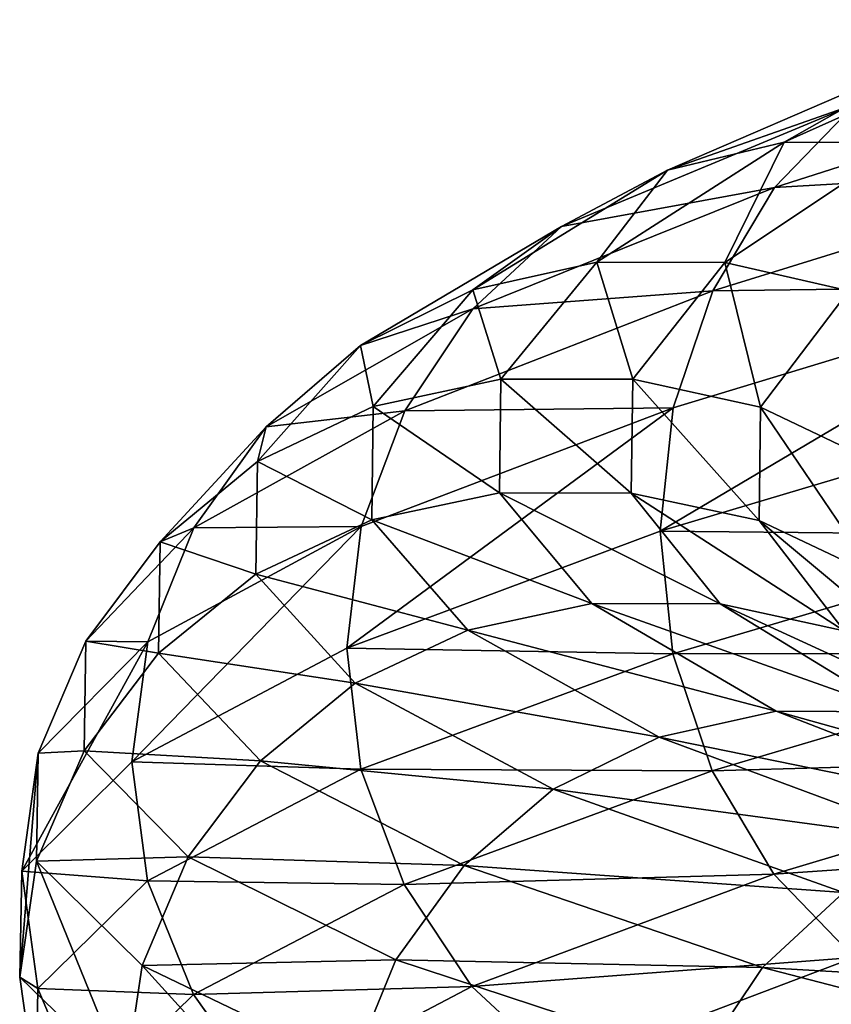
# Model space of a CAD drawing. Header units: metres. Extents: x -80 to 80, y -455 to 95.
# Tile 279 of 656: x -19 to -15, y -195 to -190. Entities that reach past the tile are written whole.
import ezdxf

# ---------------------------------------------------------------- set-up
doc = ezdxf.new("R2010")
doc.units = ezdxf.units.M
doc.layers.add('solid_501010_k_02', color=7, linetype='CONTINUOUS')

msp = doc.modelspace()

# ---------------------------------------------------------------- linework, layer by layer
at = {"layer": 'solid_501010_k_02'}
for points in [[(-13.715727, -189.805557, 1151.388794), (-15.090864, -190.421814, 1148.945923), (-14.249498, -189.945557, 1151.752563)], [(-14.485267, -190.4245, 1148.67041), (-15.090864, -190.421814, 1148.945923), (-13.715727, -189.805557, 1151.388794)], [(-14.249498, -189.945557, 1151.752563), (-15.678151, -190.561768, 1149.213989), (-14.733078, -190.230713, 1152.083252)], [(-15.090864, -190.421814, 1148.945923), (-15.678151, -190.561768, 1149.213989), (-14.249498, -189.945557, 1151.752563)], [(-13.186983, -190.026382, 1154.765015), (-15.139109, -190.649139, 1152.361816), (-13.457718, -190.551605, 1155.029419)], [(-14.733078, -190.230713, 1152.083252), (-15.139109, -190.649139, 1152.361816), (-13.186983, -190.026382, 1154.765015)], [(-14.733078, -190.230713, 1152.083252), (-16.210215, -190.844803, 1149.45752), (-15.139109, -190.649139, 1152.361816)], [(-15.678151, -190.561768, 1149.213989), (-16.210215, -190.844803, 1149.45752), (-14.733078, -190.230713, 1152.083252)], [(-15.090864, -190.421814, 1148.945923), (-16.032257, -191.024872, 1146.303467), (-15.678151, -190.561768, 1149.213989)], [(-15.388882, -191.026321, 1146.134277), (-16.032257, -191.024872, 1146.303467), (-15.090864, -190.421814, 1148.945923)], [(-14.485267, -190.4245, 1148.67041), (-15.388882, -191.026321, 1146.134277), (-15.090864, -190.421814, 1148.945923)], [(-14.76539, -191.168121, 1145.970703), (-15.388882, -191.026321, 1146.134277), (-14.485267, -190.4245, 1148.67041)], [(-13.457718, -190.551605, 1155.029419), (-15.449922, -191.169327, 1152.575195), (-13.630856, -191.14621, 1155.19873)], [(-15.139109, -190.649139, 1152.361816), (-15.449922, -191.169327, 1152.575195), (-13.457718, -190.551605, 1155.029419)], [(-15.678151, -190.561768, 1149.213989), (-16.656181, -191.164124, 1146.468262), (-16.210215, -190.844803, 1149.45752)], [(-16.032257, -191.024872, 1146.303467), (-16.656181, -191.164124, 1146.468262), (-15.678151, -190.561768, 1149.213989)], [(-15.139109, -190.649139, 1152.361816), (-16.656954, -191.258987, 1149.662354), (-15.449922, -191.169327, 1152.575195)], [(-16.210215, -190.844803, 1149.45752), (-16.656954, -191.258987, 1149.662354), (-15.139109, -190.649139, 1152.361816)], [(-16.210215, -190.844803, 1149.45752), (-17.221436, -191.44426, 1146.617676), (-16.656954, -191.258987, 1149.662354)], [(-16.656181, -191.164124, 1146.468262), (-17.221436, -191.44426, 1146.617676), (-16.210215, -190.844803, 1149.45752)], [(-16.032257, -191.024872, 1146.303467), (-16.515244, -191.612915, 1143.539063), (-16.656181, -191.164124, 1146.468262)], [(-15.852487, -191.613754, 1143.480713), (-16.515244, -191.612915, 1143.539063), (-16.032257, -191.024872, 1146.303467)], [(-15.388882, -191.026321, 1146.134277), (-15.852487, -191.613754, 1143.480713), (-16.032257, -191.024872, 1146.303467)], [(-15.210212, -191.753189, 1143.424316), (-15.852487, -191.613754, 1143.480713), (-15.388882, -191.026321, 1146.134277)], [(-14.76539, -191.168121, 1145.970703), (-15.210212, -191.753189, 1143.424316), (-15.388882, -191.026321, 1146.134277)], [(-13.630856, -191.14621, 1155.19873), (-15.714123, -192.377716, 1152.764648), (-13.683897, -191.772903, 1155.266602)], [(-13.630856, -191.14621, 1155.19873), (-15.648689, -191.757553, 1152.711182), (-15.714123, -192.377716, 1152.764648)], [(-15.449922, -191.169327, 1152.575195), (-15.648689, -191.757553, 1152.711182), (-13.630856, -191.14621, 1155.19873)], [(-16.656181, -191.164124, 1146.468262), (-17.157965, -191.750809, 1143.595703), (-17.221436, -191.44426, 1146.617676)], [(-16.515244, -191.612915, 1143.539063), (-17.157965, -191.750809, 1143.595703), (-16.656181, -191.164124, 1146.468262)], [(-15.449922, -191.169327, 1152.575195), (-16.998928, -191.773087, 1149.818726), (-15.648689, -191.757553, 1152.711182)], [(-16.656954, -191.258987, 1149.662354), (-16.998928, -191.773087, 1149.818726), (-15.449922, -191.169327, 1152.575195)], [(-14.628807, -192.030899, 1143.373169), (-15.210212, -191.753189, 1143.424316), (-14.76539, -191.168121, 1145.970703)], [(-16.656954, -191.258987, 1149.662354), (-17.696043, -191.853348, 1146.743042), (-16.998928, -191.773087, 1149.818726)], [(-17.221436, -191.44426, 1146.617676), (-17.696043, -191.853348, 1146.743042), (-16.656954, -191.258987, 1149.662354)], [(-17.221436, -191.44426, 1146.617676), (-17.740248, -192.027344, 1143.646851), (-17.696043, -191.853348, 1146.743042)], [(-17.157965, -191.750809, 1143.595703), (-17.740248, -192.027344, 1143.646851), (-17.221436, -191.44426, 1146.617676)], [(-16.515244, -191.612915, 1143.539063), (-16.522482, -192.185059, 1140.730957), (-17.157965, -191.750809, 1143.595703)], [(-15.859433, -192.185898, 1140.785278), (-16.522482, -192.185059, 1140.730957), (-16.515244, -191.612915, 1143.539063)], [(-15.852487, -191.613754, 1143.480713), (-15.859433, -192.185898, 1140.785278), (-16.515244, -191.612915, 1143.539063)], [(-15.216877, -192.323563, 1140.837769), (-15.859433, -192.185898, 1140.785278), (-15.852487, -191.613754, 1143.480713)], [(-15.210212, -191.753189, 1143.424316), (-15.216877, -192.323563, 1140.837769), (-15.852487, -191.613754, 1143.480713)], [(-16.998928, -191.773087, 1149.818726), (-18.059349, -192.360519, 1146.838013), (-17.217625, -192.353928, 1149.917603)], [(-17.696043, -191.853348, 1146.743042), (-18.059349, -192.360519, 1146.838013), (-16.998928, -191.773087, 1149.818726)], [(-17.157965, -191.750809, 1143.595703), (-17.165483, -192.320938, 1140.677979), (-17.740248, -192.027344, 1143.646851)], [(-15.648689, -191.757553, 1152.711182), (-17.289705, -192.965286, 1149.960938), (-15.714123, -192.377716, 1152.764648)], [(-15.648689, -191.757553, 1152.711182), (-17.217625, -192.353928, 1149.917603), (-17.289705, -192.965286, 1149.960938)], [(-16.998928, -191.773087, 1149.818726), (-17.217625, -192.353928, 1149.917603), (-15.648689, -191.757553, 1152.711182)], [(-16.522482, -192.185059, 1140.730957), (-17.165483, -192.320938, 1140.677979), (-17.157965, -191.750809, 1143.595703)], [(-13.683897, -191.772903, 1155.266602), (-15.714123, -192.377716, 1152.764648), (-13.632161, -192.397141, 1155.200562)], [(-14.635218, -192.597946, 1140.884644), (-15.216877, -192.323563, 1140.837769), (-15.210212, -191.753189, 1143.424316)], [(-14.628807, -192.030899, 1143.373169), (-14.635218, -192.597946, 1140.884644), (-15.210212, -191.753189, 1143.424316)], [(-17.696043, -191.853348, 1146.743042), (-18.229153, -192.430618, 1143.689087), (-18.059349, -192.360519, 1146.838013)], [(-17.740248, -192.027344, 1143.646851), (-18.229153, -192.430618, 1143.689087), (-17.696043, -191.853348, 1146.743042)], [(-17.740248, -192.027344, 1143.646851), (-17.748022, -192.593246, 1140.629272), (-18.229153, -192.430618, 1143.689087)], [(-17.165483, -192.320938, 1140.677979), (-17.748022, -192.593246, 1140.629272), (-17.740248, -192.027344, 1143.646851)], [(-16.522482, -192.185059, 1140.730957), (-16.057587, -192.741302, 1137.959839), (-17.165483, -192.320938, 1140.677979)], [(-15.413195, -192.742783, 1138.125366), (-16.057587, -192.741302, 1137.959839), (-16.522482, -192.185059, 1140.730957)], [(-15.859433, -192.185898, 1140.785278), (-15.413195, -192.742783, 1138.125366), (-16.522482, -192.185059, 1140.730957)], [(-14.788718, -192.879318, 1138.285156), (-15.413195, -192.742783, 1138.125366), (-15.859433, -192.185898, 1140.785278)], [(-15.216877, -192.323563, 1140.837769), (-14.788718, -192.879318, 1138.285156), (-15.859433, -192.185898, 1140.785278)], [(-17.165483, -192.320938, 1140.677979), (-16.682497, -192.874573, 1137.798706), (-17.748022, -192.593246, 1140.629272)], [(-16.057587, -192.741302, 1137.959839), (-16.682497, -192.874573, 1137.798706), (-17.165483, -192.320938, 1140.677979)], [(-14.223425, -193.150955, 1138.428711), (-14.788718, -192.879318, 1138.285156), (-15.216877, -192.323563, 1140.837769)], [(-14.635218, -192.597946, 1140.884644), (-14.223425, -193.150955, 1138.428711), (-15.216877, -192.323563, 1140.837769)], [(-18.059349, -192.360519, 1146.838013), (-18.603405, -192.930161, 1143.719971), (-18.291689, -192.933105, 1146.896973)], [(-18.229153, -192.430618, 1143.689087), (-18.603405, -192.930161, 1143.719971), (-18.059349, -192.360519, 1146.838013)], [(-17.217625, -192.353928, 1149.917603), (-18.371593, -193.536407, 1146.921143), (-17.289705, -192.965286, 1149.960938)], [(-17.217625, -192.353928, 1149.917603), (-18.291689, -192.933105, 1146.896973), (-18.371593, -193.536407, 1146.921143)], [(-18.059349, -192.360519, 1146.838013), (-18.291689, -192.933105, 1146.896973), (-17.217625, -192.353928, 1149.917603)], [(-15.714123, -192.377716, 1152.764648), (-17.289705, -192.965286, 1149.960938), (-15.650188, -192.993881, 1152.709106)], [(-15.714123, -192.377716, 1152.764648), (-15.650188, -192.993881, 1152.709106), (-13.632161, -192.397141, 1155.200562)], [(-18.229153, -192.430618, 1143.689087), (-18.237141, -192.990128, 1140.58728), (-18.603405, -192.930161, 1143.719971)], [(-17.748022, -192.593246, 1140.629272), (-18.237141, -192.990128, 1140.58728), (-18.229153, -192.430618, 1143.689087)], [(-13.632161, -192.397141, 1155.200562), (-15.650188, -192.993881, 1152.709106), (-13.460177, -192.992447, 1155.032715)], [(-17.748022, -192.593246, 1140.629272), (-17.248644, -193.142151, 1137.651733), (-18.237141, -192.990128, 1140.58728)], [(-16.682497, -192.874573, 1137.798706), (-17.248644, -193.142151, 1137.651733), (-17.748022, -192.593246, 1140.629272)], [(-16.057587, -192.741302, 1137.959839), (-15.130677, -193.282547, 1135.306274), (-16.682497, -192.874573, 1137.798706)], [(-14.523482, -193.285294, 1135.578125), (-15.130677, -193.282547, 1135.306274), (-16.057587, -192.741302, 1137.959839)], [(-15.413195, -192.742783, 1138.125366), (-14.523482, -193.285294, 1135.578125), (-16.057587, -192.741302, 1137.959839)], [(-13.935053, -193.421356, 1135.840576), (-14.523482, -193.285294, 1135.578125), (-15.413195, -192.742783, 1138.125366)], [(-14.788718, -192.879318, 1138.285156), (-13.935053, -193.421356, 1135.840576), (-15.413195, -192.742783, 1138.125366)], [(-16.682497, -192.874573, 1137.798706), (-15.719514, -193.412704, 1135.041504), (-17.248644, -193.142151, 1137.651733)], [(-15.130677, -193.282547, 1135.306274), (-15.719514, -193.412704, 1135.041504), (-16.682497, -192.874573, 1137.798706)], [(-18.291689, -192.933105, 1146.896973), (-18.925846, -194.08696, 1143.750977), (-18.371593, -193.536407, 1146.921143)], [(-18.291689, -192.933105, 1146.896973), (-18.842745, -193.493881, 1143.737183), (-18.925846, -194.08696, 1143.750977)], [(-18.603405, -192.930161, 1143.719971), (-18.842745, -193.493881, 1143.737183), (-18.291689, -192.933105, 1146.896973)], [(-18.603405, -192.930161, 1143.719971), (-18.611557, -193.481567, 1140.553223), (-18.842745, -193.493881, 1143.737183)], [(-18.237141, -192.990128, 1140.58728), (-18.611557, -193.481567, 1140.553223), (-18.603405, -192.930161, 1143.719971)], [(-17.289705, -192.965286, 1149.960938), (-18.371593, -193.536407, 1146.921143), (-17.219275, -193.573837, 1149.911865)], [(-17.289705, -192.965286, 1149.960938), (-17.219275, -193.573837, 1149.911865), (-15.650188, -192.993881, 1152.709106)], [(-18.237141, -192.990128, 1140.58728), (-17.724001, -193.532257, 1137.526611), (-18.611557, -193.481567, 1140.553223)], [(-17.248644, -193.142151, 1137.651733), (-17.724001, -193.532257, 1137.526611), (-18.237141, -192.990128, 1140.58728)], [(-15.650188, -192.993881, 1152.709106), (-17.219275, -193.573837, 1149.911865), (-15.452745, -193.582001, 1152.571045)], [(-15.650188, -192.993881, 1152.709106), (-15.452745, -193.582001, 1152.571045), (-13.460177, -192.992447, 1155.032715)], [(-13.460177, -192.992447, 1155.032715), (-15.452745, -193.582001, 1152.571045), (-13.190435, -193.518814, 1154.769775)], [(-17.248644, -193.142151, 1137.651733), (-16.252981, -193.675217, 1134.800415), (-17.724001, -193.532257, 1137.526611)], [(-15.719514, -193.412704, 1135.041504), (-16.252981, -193.675217, 1134.800415), (-17.248644, -193.142151, 1137.651733)], [(-15.130677, -193.282547, 1135.306274), (-13.770294, -193.810593, 1132.844849), (-15.719514, -193.412704, 1135.041504)], [(-13.217692, -193.815109, 1133.21521), (-13.770294, -193.810593, 1132.844849), (-15.130677, -193.282547, 1135.306274)], [(-14.523482, -193.285294, 1135.578125), (-13.217692, -193.815109, 1133.21521), (-15.130677, -193.282547, 1135.306274)], [(-15.719514, -193.412704, 1135.041504), (-14.30619, -193.937271, 1132.484131), (-16.252981, -193.675217, 1134.800415)], [(-13.770294, -193.810593, 1132.844849), (-14.30619, -193.937271, 1132.484131), (-15.719514, -193.412704, 1135.041504)], [(-18.842745, -193.493881, 1143.737183), (-18.936228, -194.619461, 1140.526611), (-18.925846, -194.08696, 1143.750977)], [(-18.842745, -193.493881, 1143.737183), (-18.851002, -194.036041, 1140.528198), (-18.936228, -194.619461, 1140.526611)], [(-18.611557, -193.481567, 1140.553223), (-18.851002, -194.036041, 1140.528198), (-18.842745, -193.493881, 1143.737183)], [(-18.611557, -193.481567, 1140.553223), (-18.087883, -194.01532, 1137.428467), (-18.851002, -194.036041, 1140.528198)], [(-17.724001, -193.532257, 1137.526611), (-18.087883, -194.01532, 1137.428467), (-18.611557, -193.481567, 1140.553223)], [(-15.452745, -193.582001, 1152.571045), (-15.143072, -194.102036, 1152.355957), (-13.190435, -193.518814, 1154.769775)], [(-13.190435, -193.518814, 1154.769775), (-15.143072, -194.102036, 1152.355957), (-12.837593, -193.942169, 1154.426514)], [(-18.371593, -193.536407, 1146.921143), (-18.925846, -194.08696, 1143.750977), (-18.293442, -194.135269, 1146.887573)], [(-18.371593, -193.536407, 1146.921143), (-18.293442, -194.135269, 1146.887573), (-17.219275, -193.573837, 1149.911865)], [(-17.219275, -193.573837, 1149.911865), (-18.293442, -194.135269, 1146.887573), (-17.002035, -194.154129, 1149.807495)], [(-17.724001, -193.532257, 1137.526611), (-16.700899, -194.058365, 1134.595825), (-18.087883, -194.01532, 1137.428467)], [(-16.252981, -193.675217, 1134.800415), (-16.700899, -194.058365, 1134.595825), (-17.724001, -193.532257, 1137.526611)], [(-17.219275, -193.573837, 1149.911865), (-17.002035, -194.154129, 1149.807495), (-15.452745, -193.582001, 1152.571045)], [(-15.452745, -193.582001, 1152.571045), (-17.002035, -194.154129, 1149.807495), (-15.143072, -194.102036, 1152.355957)], [(-16.252981, -193.675217, 1134.800415), (-14.791694, -194.194504, 1132.15564), (-16.700899, -194.058365, 1134.595825)], [(-14.30619, -193.937271, 1132.484131), (-14.791694, -194.194504, 1132.15564), (-16.252981, -193.675217, 1134.800415)], [(-15.143072, -194.102036, 1152.355957), (-14.737997, -194.520386, 1152.075928), (-12.837593, -193.942169, 1154.426514)], [(-18.087883, -194.01532, 1137.428467), (-18.320589, -194.560455, 1137.361816), (-18.851002, -194.036041, 1140.528198)], [(-18.087883, -194.01532, 1137.428467), (-17.043776, -194.533066, 1134.436279), (-18.320589, -194.560455, 1137.361816)], [(-16.700899, -194.058365, 1134.595825), (-17.043776, -194.533066, 1134.436279), (-18.087883, -194.01532, 1137.428467)], [(-18.851002, -194.036041, 1140.528198), (-18.40494, -195.13472, 1137.341919), (-18.936228, -194.619461, 1140.526611)], [(-18.851002, -194.036041, 1140.528198), (-18.320589, -194.560455, 1137.361816), (-18.40494, -195.13472, 1137.341919)], [(-16.700899, -194.058365, 1134.595825), (-15.19934, -194.570755, 1131.877319), (-17.043776, -194.533066, 1134.436279)], [(-14.791694, -194.194504, 1132.15564), (-15.19934, -194.570755, 1131.877319), (-16.700899, -194.058365, 1134.595825)], [(-18.925846, -194.08696, 1143.750977), (-18.936228, -194.619461, 1140.526611), (-18.844549, -194.67749, 1143.724365)], [(-18.925846, -194.08696, 1143.750977), (-18.844549, -194.67749, 1143.724365), (-18.293442, -194.135269, 1146.887573)], [(-17.002035, -194.154129, 1149.807495), (-16.661316, -194.667465, 1149.646118), (-15.143072, -194.102036, 1152.355957)], [(-15.143072, -194.102036, 1152.355957), (-16.661316, -194.667465, 1149.646118), (-14.737997, -194.520386, 1152.075928)], [(-18.293442, -194.135269, 1146.887573), (-18.844549, -194.67749, 1143.724365), (-18.062651, -194.707352, 1146.81958)], [(-18.293442, -194.135269, 1146.887573), (-18.062651, -194.707352, 1146.81958), (-17.002035, -194.154129, 1149.807495)], [(-17.002035, -194.154129, 1149.807495), (-18.062651, -194.707352, 1146.81958), (-16.661316, -194.667465, 1149.646118)], [(-14.791694, -194.194504, 1132.15564), (-12.906327, -194.703003, 1129.794434), (-15.19934, -194.570755, 1131.877319)], [(-18.320589, -194.560455, 1137.361816), (-17.347742, -195.632767, 1134.302002), (-18.40494, -195.13472, 1137.341919)], [(-17.043776, -194.533066, 1134.436279), (-17.26305, -195.069016, 1134.329834), (-18.320589, -194.560455, 1137.361816)], [(-18.320589, -194.560455, 1137.361816), (-17.26305, -195.069016, 1134.329834), (-17.347742, -195.632767, 1134.302002)], [(-17.043776, -194.533066, 1134.436279), (-15.511389, -195.037354, 1131.660889), (-17.26305, -195.069016, 1134.329834)], [(-15.19934, -194.570755, 1131.877319), (-15.511389, -195.037354, 1131.660889), (-17.043776, -194.533066, 1134.436279)], [(-16.661316, -194.667465, 1149.646118), (-16.215626, -195.080719, 1149.437378), (-14.737997, -194.520386, 1152.075928)], [(-14.737997, -194.520386, 1152.075928), (-16.215626, -195.080719, 1149.437378), (-14.255146, -194.805481, 1151.744263)], [(-15.19934, -194.570755, 1131.877319), (-13.262014, -195.072632, 1129.450195), (-15.511389, -195.037354, 1131.660889)], [(-12.906327, -194.703003, 1129.794434), (-13.262014, -195.072632, 1129.450195), (-15.19934, -194.570755, 1131.877319)], [(-18.936228, -194.619461, 1140.526611), (-18.852808, -195.200806, 1140.511841), (-18.844549, -194.67749, 1143.724365)], [(-18.936228, -194.619461, 1140.526611), (-18.40494, -195.13472, 1137.341919), (-18.852808, -195.200806, 1140.511841)], [(-18.062651, -194.707352, 1146.81958), (-17.700676, -195.213806, 1146.716675), (-16.661316, -194.667465, 1149.646118)], [(-16.661316, -194.667465, 1149.646118), (-17.700676, -195.213806, 1146.716675), (-16.215626, -195.080719, 1149.437378)], [(-18.844549, -194.67749, 1143.724365), (-18.852808, -195.200806, 1140.511841), (-18.606806, -195.241211, 1143.694702)], [(-18.844549, -194.67749, 1143.724365), (-18.606806, -195.241211, 1143.694702), (-18.062651, -194.707352, 1146.81958)], [(-18.062651, -194.707352, 1146.81958), (-18.606806, -195.241211, 1143.694702), (-17.700676, -195.213806, 1146.716675)]]:
    msp.add_3dface(points, dxfattribs=at)

doc.saveas('drawing.dxf')
